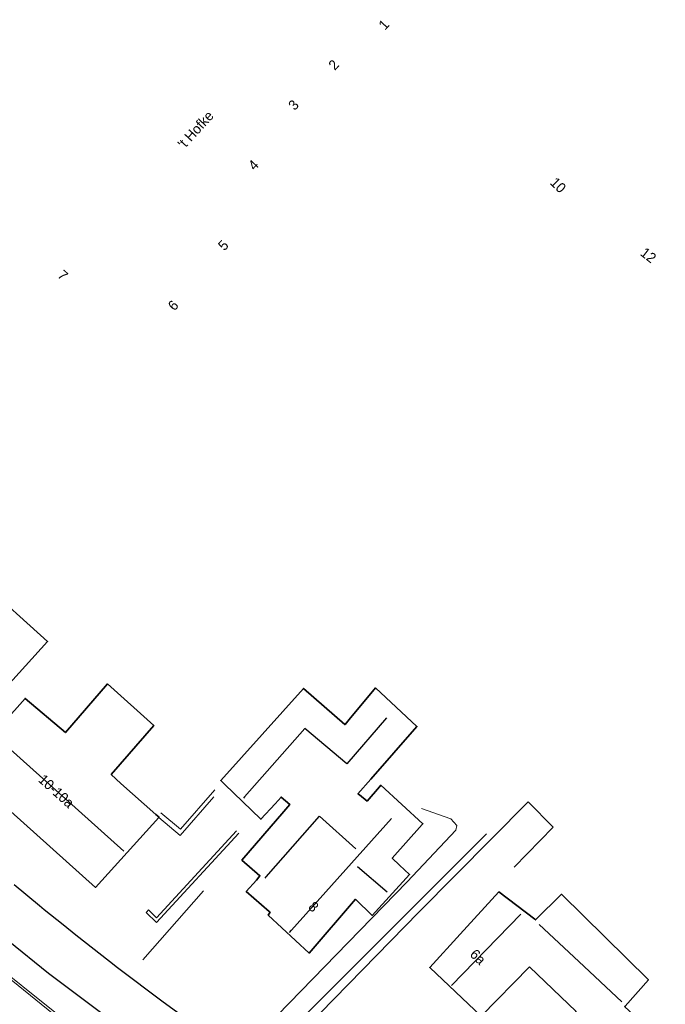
# Model space of a CAD drawing. Header units: metres. Extents: x 169249 to 194689, y 406250 to 412203.
# Tile 417 of 442: x 192902 to 192966, y 411986 to 412084. Entities that reach past the tile are written whole.
import ezdxf
from ezdxf.enums import TextEntityAlignment as Align

# ---------------------------------------------------------------- set-up
doc = ezdxf.new("R2010")
doc.units = ezdxf.units.M
for name, color, linetype, lineweight in [('BGT_NLCS_N264$0$B-WE-IE-TERREINAFSCHEIDING_KUNSTMATIG_MUUR-G', 252, 'BGT_NLCS_N264$0$IE-TERREINAFSCHEIDING-KUNSTMATIG-DICHT', 18), ('BGT_NLCS_N264$0$B-WE-OG-TOPOGRAFIE_BEBOUWING-G', 252, 'CONTINUOUS', 35), ('BGT_NLCS_N264$0$B-WE-OG-TOPOGRAFIE_WEG_BERM-GV', 252, 'CONTINUOUS', 18), ('BGT_NLCS_N264$0$B-WE-OG-TOPOGRAFIE_WEG_RIJWEG-GV', 252, 'CONTINUOUS', 18), ('BGT_NLCS_N264$0$B-WE-OG-TOPOGRAFIE_WEG_VERHARD-G', 252, 'CONTINUOUS', 18), ('X-XX-AL-REFERENTIE-G', 7, 'CONTINUOUS', 18)]:
    doc.layers.add(name, color=color, linetype=linetype, lineweight=lineweight)
for name, color, linetype in [('BGT_NLCS_N264$0$B-WE-KG-KADASTRAAL_NOK-G', 252, 'CONTINUOUS'), ('BGT_NLCS_N264$0$B-WE-OG-TOPOGRAFIE_WEG_RIJWEG-G', 252, 'CONTINUOUS'), ('BGT_NLCS_N264$0$Label_Nummeraanduidingreeks', 252, 'CONTINUOUS'), ('BGT_NLCS_N264$0$Label_Openbareruimte', 252, 'CONTINUOUS')]:
    doc.layers.add(name, color=color, linetype=linetype)
doc.styles.add('BGT_NLCS_N264$0$STANDARD', font='txt')
doc.linetypes.add('BGT_NLCS_N264$0$IE-TERREINAFSCHEIDING-KUNSTMATIG-DICHT', pattern='A,8,-1,[82,NLCS.SHX,S=0.75,R=90,X=0,Y=0],-1', length=10)

# ---------------------------------------------------------------- blocks, each defined once
blk = doc.blocks.new('BGT_NLCS_N264')
at = {"layer": 'BGT_NLCS_N264$0$B-WE-IE-TERREINAFSCHEIDING_KUNSTMATIG_MUUR-G'}
blk.add_polyline3d([(192916.166, 412004.877, 13.496), (192918.126, 412003.218, 13.478), (192921.531, 412007.162, 13.499)], dxfattribs=at)
at = {"layer": 'BGT_NLCS_N264$0$B-WE-KG-KADASTRAAL_NOK-G'}
for p, q in [((192912.484, 412001.025, 20.369), (192899.731, 412012.472, 20.432)), ((192938.72, 411996.949, 21.548), (192935.776, 411999.486, 21.512)), ((192945.151, 411987.646, 21.653), (192952.038, 411994.757, 21.593))]:
    blk.add_line(p, q, dxfattribs=at)
for points in [[(192938.668, 412014.339, 20.132), (192934.716, 412009.746, 20.126), (192930.526, 412013.265, 20.153), (192924.509, 412006.453, 20.118), (192924.406, 412006.336, 20.117)], [(192926.568, 411998.356, 21.545), (192926.662, 411998.463, 21.545), (192931.984, 412004.517, 21.551), (192935.593, 412001.286, 21.557)], [(192928.989, 411992.937, 21.626), (192929.182, 411993.152, 21.625), (192939.145, 412004.292, 21.599)], [(192953.875, 411993.73, 19.811), (192957.85, 411990.014, 19.805), (192962.12, 411986.021, 19.799)]]:
    blk.add_polyline3d(points, dxfattribs=at)
at = {"layer": 'BGT_NLCS_N264$0$B-WE-OG-TOPOGRAFIE_BEBOUWING-G'}
for points in [[(192891.746, 412033.793, 18.746), (192904.861, 412021.961, 18.779), (192897.608, 412013.975, 15.953), (192897.524, 412014.048, 15.952)], [(192896.601, 412009.082, 16.961), (192896.383, 412009.277, 16.961), (192902.619, 412016.283, 16.751), (192906.639, 412012.869, 16.529), (192910.843, 412017.718, 16.496), (192915.456, 412013.568, 16.481), (192911.208, 412008.674, 16.604)], [(192927.552, 412005.773, 17.561), (192926.135, 412004.221, 17.525), (192922.522, 412007.713, 17.517), (192922.372, 412007.857, 17.517), (192922.133, 412008.088, 17.516), (192930.386, 412017.274, 17.57), (192934.515, 412013.687, 17.504), (192934.537, 412013.668, 17.504), (192934.943, 412014.159, 17.511), (192937.565, 412017.333, 17.555), (192941.694, 412013.479, 17.546), (192937.085, 412008.235, 17.579), (192935.802, 412006.774, 17.588), (192935.979, 412006.668, 17.585), (192936.729, 412006.034, 18.668), (192937.957, 412007.46, 18.684), (192938.085, 412007.609, 18.686), (192942.297, 412003.78, 18.812), (192942.211, 412003.683, 18.813), (192939.228, 412000.328, 18.86), (192939.964, 411999.647, 18.859), (192940.968, 411998.719, 18.857), (192937.24, 411994.621, 18.848), (192935.574, 411996.239, 18.866), (192930.961, 411990.862, 18.899), (192926.871, 411994.642, 18.92), (192927.057, 411994.95, 18.887), (192926.959, 411995.022, 17.402), (192924.675, 411997.002, 17.411), (192925.688, 411998.154, 17.375), (192926.042, 411998.586, 21.185), (192924.24, 412000.151, 18.797), (192928.42, 412005.009, 18.763), (192929.011, 412005.696, 18.758), (192928.156, 412006.434, 17.576), (192927.552, 412005.773, 17.561)], [(192915.975, 412004.406, 16.628), (192909.632, 411997.415, 16.973), (192896.601, 412009.082, 16.961)], [(192911.208, 412008.674, 16.604), (192912.184, 412007.803, 16.609), (192915.666, 412004.699, 16.626), (192915.984, 412004.416, 16.628), (192915.975, 412004.406, 16.628)], [(192952.934, 411989.494, 16.142), (192948.099, 411984.561, 16.19), (192942.974, 411989.425, 18.119), (192946.004, 411992.756, 18.081), (192949.848, 411996.981, 18.032), (192953.435, 411994.254, 19.521), (192953.527, 411994.184, 19.559), (192956.125, 411996.733, 16.175), (192964.773, 411988.201, 16.331), (192962.47, 411985.57, 19.858), (192962.419, 411985.511, 19.937), (192963.975, 411984.093, 18.484), (192966.419, 411981.865, 16.202), (192962.143, 411976.887, 16.337), (192961.096, 411978.187, 18.047), (192957.91, 411975.108, 18.05), (192952.729, 411980.076, 16.175), (192957.561, 411985.045, 16.109), (192952.934, 411989.494, 16.142)]]:
    blk.add_polyline3d(points, dxfattribs=at)
at = {"layer": 'BGT_NLCS_N264$0$B-WE-OG-TOPOGRAFIE_WEG_BERM-GV'}
blk.add_polyline3d([(192860.045, 412017.987, 13.545), (192861.223, 412017.401, 13.556), (192865.169, 412015.329, 13.555), (192867.004, 412014.408, 13.557), (192868.6, 412013.438, 13.565), (192872.139, 412011.151, 13.587), (192874.123, 412009.862, 13.588), (192880.128, 412005.489, 13.597), (192886.812, 412000.365, 13.579), (192892.549, 411995.609, 13.576), (192899.021, 411990.244, 13.578), (192905.605, 411984.963, 13.56), (192912.324, 411979.868, 13.556), (192919.154, 411974.988, 13.541), (192926.148, 411970.284, 13.577), (192932.087, 411966.22, 13.583), (192939.228, 411961.715, 13.564), (192942.218, 411959.94, 13.578)], dxfattribs=at)
at = {"layer": 'BGT_NLCS_N264$0$B-WE-OG-TOPOGRAFIE_WEG_RIJWEG-G'}
for points in [[(192901.552, 411997.701, 13.128), (192904.059, 411995.613, 13.111), (192904.519, 411995.23, 13.108), (192906.425, 411993.709, 13.109), (192907.688, 411992.701, 13.109), (192911.057, 411990.052, 13.12), (192911.827, 411989.447, 13.123), (192916.388, 411986.001, 13.132), (192922.073, 411981.892, 13.145)], [(192851.124, 412036.926, 13.141), (192853.997, 412034.394, 13.186), (192858.398, 412030.245, 13.141), (192865.141, 412024.183, 13.203), (192873.057, 412016.887, 13.198), (192879.96, 412010.641, 13.204), (192886.578, 412004.616, 13.199), (192893.537, 411998.487, 13.216), (192900.93, 411992.113, 13.239), (192904.96, 411988.862, 13.222), (192908.545, 411986.16, 13.265), (192912.697, 411983.045, 13.247), (192917.389, 411979.647, 13.246), (192922.541, 411975.961, 13.215), (192930.103, 411970.942, 13.248), (192937.202, 411966.217, 13.23), (192944.284, 411961.911, 13.246), (192947.821, 411959.844, 13.272), (192953.542, 411956.617, 13.226), (192960.706, 411952.618, 13.269), (192965.594, 411950.108, 13.276), (192970.677, 411947.5, 13.308)]]:
    blk.add_polyline3d(points, dxfattribs=at)
at = {"layer": 'BGT_NLCS_N264$0$B-WE-OG-TOPOGRAFIE_WEG_RIJWEG-GV'}
blk.add_polyline3d([(192942.112, 411959.761, 13.455), (192939.118, 411961.546, 13.465), (192931.97, 411966.056, 13.479), (192926.006, 411970.066, 13.454), (192919.035, 411974.813, 13.435), (192912.217, 411979.687, 13.441), (192905.465, 411984.786, 13.445), (192898.908, 411990.078, 13.429), (192892.39, 411995.437, 13.464), (192886.696, 412000.196, 13.464), (192880.017, 412005.349, 13.481), (192874.032, 412009.702, 13.47), (192866.901, 412014.216, 13.449), (192859.96, 412017.78, 13.431)], dxfattribs=at)
at = {"layer": 'BGT_NLCS_N264$0$B-WE-OG-TOPOGRAFIE_WEG_VERHARD-G'}
for p, q in [((192915.975, 412004.406, 12.954), (192915.78, 412004.571, 12.953)), ((192948.631, 412002.761, 13.427), (192927.001, 411981.159, 13.307)), ((192914.352, 411990.205, 13.316), (192920.417, 411997.085, 13.451))]:
    blk.add_line(p, q, dxfattribs=at)
for points in [[(192921.44, 412006.453, 12.53), (192918.098, 412002.611, 12.965), (192915.975, 412004.406, 12.954)], [(192925.443, 411982.245, 13.297), (192940.733, 411997.984, 13.43), (192945.031, 412002.556, 13.487), (192945.585, 412003.138, 13.487), (192945.657, 412003.596, 13.49), (192945.064, 412004.272, 13.496), (192942.143, 412005.291, 13.496)], [(192927.84, 411980.557, 13.301), (192941.89, 411994.954, 13.373), (192952.775, 412005.965, 13.472), (192955.276, 412003.426, 13.487), (192951.379, 411999.432, 13.481)], [(192923.937, 412002.826, 13.502), (192915.734, 411993.924, 13.415), (192914.696, 411994.931, 13.349), (192914.757, 411994.976, 13.325), (192914.934, 411995.191, 13.328), (192915.72, 411994.396, 13.343), (192923.695, 412003.071, 13.134)]]:
    blk.add_polyline3d(points, dxfattribs=at)
at = {"layer": 'BGT_NLCS_N264$0$Label_Nummeraanduidingreeks', "color": 7, "lineweight": 18, "style": 'BGT_NLCS_N264$0$STANDARD'}
for s, rotation, p in [('1', 47, (192938.388, 412083.502)), ('2', 47, (192933.388, 412079.502)), ('3', 47, (192929.388, 412075.493)), ('4', 47, (192925.388, 412069.5)), ('10', -44, (192955.777, 412067.494)), ('5', 47, (192922.388, 412061.485)), ('12', -38, (192964.777, 412060.502)), ('7', -43, (192906.388, 412058.494)), ('6', 47, (192917.388, 412055.494)), ('10-10a', -42, (192905.741, 412007.035)), ('8', -42, (192931.388, 411995.494)), ('6a', -44, (192947.777, 411990.494))]:
    blk.add_text(s, height=1, rotation=rotation, dxfattribs=at).set_placement(p, align=Align.MIDDLE)
at = {"layer": 'BGT_NLCS_N264$0$Label_Openbareruimte', "color": 252, "lineweight": 18, "style": 'BGT_NLCS_N264$0$STANDARD'}
blk.add_text("'t Hofke", height=1, rotation=47.5952, dxfattribs=at).set_placement((192919.613, 412073.034), align=Align.MIDDLE)

msp = doc.modelspace()

# ---------------------------------------------------------------- block references
at = {"layer": 'X-XX-AL-REFERENTIE-G'}
msp.add_blockref('BGT_NLCS_N264', (0, 0), dxfattribs=at)

doc.saveas('drawing.dxf')
